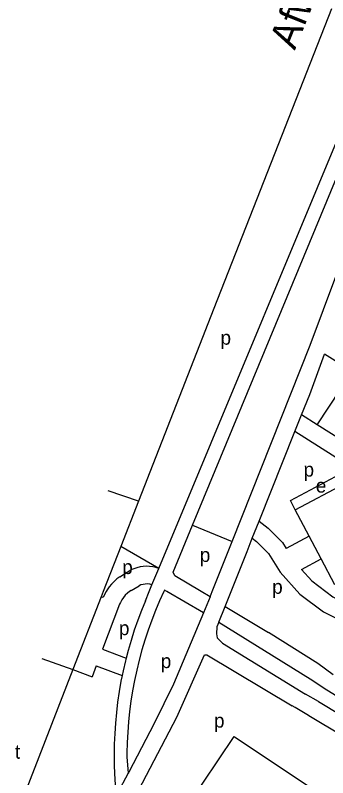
# Model space of a CAD drawing. Extents: x 159045 to 160918, y 380454 to 382516.
# Drawn here: x 159178.3 to 159266.8, y 381697.2 to 381913.4 of the extents above; entities that cross this region are included whole.
import ezdxf

# ---------------------------------------------------------------- set-up
doc = ezdxf.new("R2010")
doc.units = 0
for name, color, linetype in [('BLT_Basislijn', 7, 'Continuous'), ('BLT_Bebouwing', 7, 'Continuous'), ('BLT_Centroide', 7, 'Continuous'), ('BLT_Vlakafsluiter', 7, 'Continuous'), ('BLT_Waternaam_spoorwegen', 7, 'Continuous')]:
    doc.layers.add(name, color=color, linetype=linetype)

msp = doc.modelspace()

# ---------------------------------------------------------------- linework, layer by layer
at = {"layer": 'BLT_Basislijn'}
for p, q in [((159267.91, 381915.14), (159234.6, 381830.25)), ((159234.6, 381830.25), (159213.21, 381775.58)), ((159273.7, 381812.35), (159265.89, 381817.28)), ((159263.87, 381797.21), (159270.5, 381807.26)), ((159257.53, 381795.3), (159259.41, 381800.03)), ((159263.87, 381797.21), (159259.41, 381800.03)), ((159292.44, 381779.14), (159263.87, 381797.21)), ((159247.39, 381769.89), (159257.53, 381795.3)), ((159274.74, 381784.42), (159257.53, 381795.3)), ((159213.21, 381775.58), (159208.18, 381762.73)), ((159245.46, 381765.06), (159247.39, 381769.89)), ((159261.59, 381765.65), (159255.03, 381762.2)), ((159243.98, 381761.35), (159245.46, 381765.06)), ((159208.18, 381762.73), (159203.21, 381750)), ((159259.44, 381756.23), (159264.94, 381759.28)), ((159207.9, 381754.16), (159211.07, 381756.07)), ((159217.03, 381751.88), (159218.96, 381756.51)), ((159211.08, 381750.27), (159213.35, 381751.62)), ((159216.25, 381750), (159217.03, 381751.88)), ((159220.58, 381750.36), (159220.41, 381750)), ((159221.19, 381750), (159220.58, 381750.36)), ((159202.6, 381748.45), (159194.55, 381727.88)), ((159203.21, 381750), (159202.6, 381748.45)), ((159203.2, 381748.27), (159202.6, 381748.45)), ((159211.08, 381750.27), (159210.68, 381750)), ((159215.15, 381747.36), (159216.25, 381750)), ((159231.59, 381743.88), (159221.19, 381750)), ((159233.48, 381748.49), (159230.93, 381750)), ((159233.48, 381748.49), (159231.59, 381743.88)), ((159233.48, 381748.49), (159234.08, 381750)), ((159237.74, 381745.7), (159239.45, 381750)), ((159207.82, 381746.37), (159203.01, 381733.59)), ((159235.98, 381741.26), (159237.74, 381745.7)), ((159237.74, 381745.7), (159250.02, 381738.34)), ((159203.01, 381733.59), (159209.69, 381731.05)), ((159201.22, 381728.92), (159200.04, 381725.79)), ((159201.22, 381728.92), (159208.57, 381726.13)), ((159194.55, 381727.88), (159179.26, 381688.37)), ((159194.55, 381727.88), (159200.04, 381725.79)), ((159260.56, 381720.9), (159260.56, 381720.89)), ((159264.21, 381718.78), (159260.56, 381720.89)), ((159266.57, 381722.12), (159296.66, 381703.49)), ((159257.62, 381717.06), (159256.76, 381717.59)), ((159260.92, 381715.05), (159257.62, 381717.06)), ((159261.96, 381714.43), (159260.92, 381715.05)), ((159209.93, 381703.1), (159210.26, 381698.42)), ((159210.45, 381698.77), (159210.26, 381698.42)), ((159206.44, 381698.34), (159206.78, 381692.08)), ((159210.26, 381698.42), (159207.13, 381692.62))]:
    msp.add_line(p, q, dxfattribs=at)
for points in [[(159218.96, 381756.51), (159278.75, 381900.16), (159305.63, 381969.71), (159325.69, 382025.34), (159328.78, 382034.66)], [(159228.53, 381768.8), (159280.55, 381894.35), (159301.76, 381948.05), (159302.55, 381948.37), (159303.24, 381948.24), (159305.34, 381946.67)], [(159239.72, 381764.18), (159261.82, 381819.83), (159277.26, 381860.99), (159289.55, 381896.38), (159305.34, 381946.67)], [(159259.41, 381800.03), (159261.74, 381805.86), (159265.89, 381817.28)], [(159257.64, 381773.15), (159256.24, 381775.8), (159270.49, 381783.32), (159270.96, 381782.42)], [(159247.39, 381769.89), (159249.98, 381767.89), (159253.99, 381763.83), (159255.03, 381762.2)], [(159230.93, 381750), (159223.48, 381754.4), (159223, 381755.45), (159228.53, 381768.8)], [(159234.08, 381750), (159239.72, 381764.18)], [(159245.46, 381765.06), (159246.66, 381764.13), (159250.06, 381760.7), (159253.39, 381755.49), (159258.97, 381749.26), (159265.65, 381744.19), (159273.14, 381740.38), (159281.28, 381738.15), (159281.61, 381738.13)], [(159239.45, 381750), (159243.98, 381761.35)], [(159218.96, 381756.51), (159218.1, 381756.78), (159217.22, 381756.97), (159216.33, 381757.08), (159215.43, 381757.11), (159214.53, 381757.06), (159213.63, 381756.93), (159212.76, 381756.72), (159211.9, 381756.44), (159211.07, 381756.07)], [(159259.44, 381756.23), (159262.37, 381752.95), (159268.32, 381748.44), (159274.95, 381745.07), (159281.44, 381743.29)], [(159207.9, 381754.16), (159207.08, 381753.53), (159206.3, 381752.84), (159205.58, 381752.09), (159204.93, 381751.29), (159204.33, 381750.44), (159204.06, 381750)], [(159217.03, 381751.88), (159216.41, 381752.03), (159215.77, 381752.1), (159215.13, 381752.09), (159214.5, 381752), (159213.88, 381751.84), (159213.35, 381751.62)], [(159204.06, 381750), (159203.57, 381749.09), (159203.2, 381748.27)], [(159210.68, 381750), (159210.04, 381749.49), (159209.45, 381748.91), (159208.92, 381748.29), (159208.46, 381747.61), (159208.06, 381746.89), (159207.82, 381746.37)], [(159220.41, 381750), (159219.18, 381747.3), (159218.03, 381744.58), (159216.95, 381741.82), (159215.95, 381739.03), (159215.02, 381736.22), (159214.16, 381733.39), (159213.39, 381730.53), (159212.69, 381727.65), (159212.07, 381724.75), (159211.52, 381721.84), (159211.06, 381718.92), (159210.67, 381715.98), (159210.37, 381713.03), (159210.14, 381710.08), (159210, 381707.12), (159209.93, 381704.16), (159209.93, 381703.1)], [(159215.15, 381747.36), (159214.02, 381744.59), (159212.97, 381741.8), (159211.99, 381738.97), (159211.09, 381736.12), (159210.26, 381733.25), (159209.69, 381731.05)], [(159231.59, 381743.88), (159223.13, 381723.71), (159217.67, 381712.55), (159210.45, 381698.77)], [(159235.98, 381741.26), (159235.43, 381739.91), (159235.29, 381737.94), (159235.51, 381736.85), (159236.99, 381735.32), (159260.56, 381720.89)], [(159235.98, 381741.26), (159261.9, 381725.2), (159266.57, 381722.12)], [(159268.39, 381726.34), (159264.04, 381729.53), (159250.02, 381738.34)], [(159209.69, 381731.05), (159209.51, 381730.36), (159208.84, 381727.45), (159208.57, 381726.13)], [(159213.32, 381693.74), (159224.05, 381714.33), (159231.94, 381731.98), (159232.57, 381732.05), (159256.76, 381717.59)], [(159208.57, 381726.13), (159208.24, 381724.52), (159207.73, 381721.58), (159207.29, 381718.62), (159206.94, 381715.65), (159206.66, 381712.68), (159206.46, 381709.69), (159206.35, 381706.71), (159206.31, 381703.72), (159206.35, 381700.73), (159206.44, 381698.34)], [(159264.21, 381718.78), (159284.41, 381706.56), (159287.75, 381702.66), (159289.53, 381698.07)], [(159284.88, 381697.3), (159282.98, 381700.59), (159279.32, 381704.06), (159261.96, 381714.43)]]:
    msp.add_lwpolyline(points, dxfattribs=at)
msp.add_lwpolyline([(159240.3, 381708.87), (159261.1, 381695.01), (159243.35, 381668.51), (159222.58, 381682.43)], close=True, dxfattribs=at)
at = {"layer": 'BLT_Bebouwing'}
for p, q in [((159257.64, 381773.15), (159271.89, 381780.67)), ((159261.59, 381765.65), (159257.64, 381773.15)), ((159264.94, 381759.28), (159261.59, 381765.65)), ((159268.87, 381751.82), (159264.94, 381759.28))]:
    msp.add_line(p, q, dxfattribs=at)
at = {"layer": 'BLT_Vlakafsluiter'}
for p, q in [((159213.21, 381775.58), (159204.61, 381778.51)), ((159228.53, 381768.8), (159239.72, 381764.18)), ((159218.96, 381756.51), (159208.18, 381762.73)), ((159185.77, 381731.02), (159194.55, 381727.88))]:
    msp.add_line(p, q, dxfattribs=at)

# ---------------------------------------------------------------- texts
at = {"layer": 'BLT_Centroide'}
for s, p in [('p', (159236.46, 381819.95)), ('p', (159259.99, 381782.55)), ('e', (159263.46, 381778.01)), ('p', (159230.58, 381758.35)), ('p', (159208.6, 381754.91)), ('p', (159251.1, 381749.32)), ('p', (159207.66, 381737.6)), ('p', (159219.51, 381728.25)), ('p', (159234.6, 381711.37)), ('t', (159178.19, 381702.56))]:
    msp.add_text(s, height=4, dxfattribs=at).set_placement(p)
at = {"layer": 'BLT_Waternaam_spoorwegen'}
msp.add_text('Afwateringskanaal', height=8, rotation=68.2296, dxfattribs=at).set_placement((159257.51, 381903.27))

doc.saveas('drawing.dxf')
